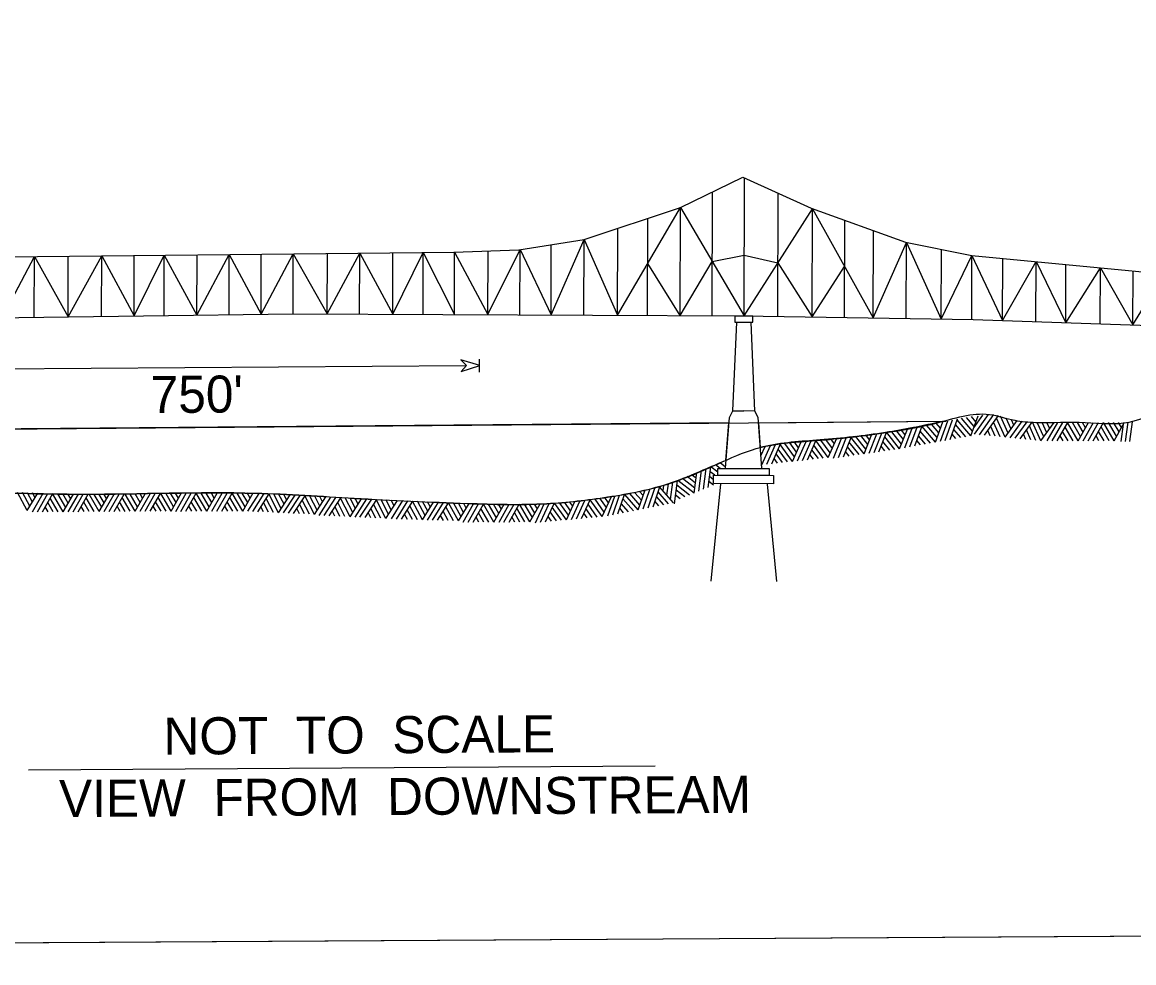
# Model space of a CAD drawing. Extents: x 3477039 to 3515015, y 546746 to 572297.
# Drawn here: x 3492617 to 3496411, y 552107 to 555318 of the extents above; entities that cross this region are included whole.
import ezdxf

# ---------------------------------------------------------------- set-up
doc = ezdxf.new("R2010")
doc.units = 0
doc.layers.add('V-ANNO-SYMB', color=7, linetype='Continuous')
doc.layers.add('V-GRID-FRAM', color=7, linetype='Continuous')

msp = doc.modelspace()

# ---------------------------------------------------------------- linework, layer by layer
at = {"layer": 'V-ANNO-SYMB'}
for p, q in [((3495081.2, 554316), (3495082.5, 554786.3)), ((3494972, 554316.6), (3494973.2, 554739.5)), ((3495196.3, 554314.1), (3495197.4, 554734.2)), ((3494863.6, 554317.1), (3494864.6, 554686.1)), ((3495313.8, 554312.2), (3495314.9, 554681.4)), ((3494751.9, 554317.6), (3494752.8, 554648.9)), ((3495423.9, 554310.4), (3495424.8, 554641.9)), ((3494649.3, 554318), (3494650.1, 554614.8)), ((3495522.3, 554308.8), (3495523.1, 554606.5)), ((3494422.5, 554319), (3494423.2, 554559)), ((3494534.2, 554318.5), (3494535, 554576.4)), ((3495634.8, 554306.9), (3495635.6, 554566.6)), ((3495754.1, 554304.9), (3495754.7, 554543)), ((3492658.1, 554310.9), (3492658.7, 554518.7)), ((3492774, 554312.5), (3492774.6, 554519.9)), ((3492888.3, 554314.1), (3492888.8, 554521.1)), ((3492999.2, 554315.6), (3492999.7, 554522.2)), ((3493101.7, 554317), (3493102.3, 554523.2)), ((3493213.5, 554318.5), (3493214, 554524.3)), ((3493323.5, 554320), (3493324.1, 554525.5)), ((3493432.8, 554321.4), (3493433.3, 554526.6)), ((3493542, 554322.9), (3493542.6, 554527.7)), ((3493658.7, 554322.4), (3493659.3, 554528.8)), ((3493768.8, 554321.9), (3493769.4, 554529.9)), ((3493882.2, 554321.4), (3493882.8, 554531.1)), ((3493985.6, 554321), (3493986.2, 554532.1)), ((3494092.3, 554320.5), (3494092.9, 554533.3)), ((3494206.6, 554320), (3494207.2, 554537.7)), ((3494315.8, 554319.5), (3494316.4, 554542.4)), ((3495858.3, 554303.3), (3495858.9, 554522.4)), ((3495963.4, 554299.7), (3495963.9, 554512.3)), ((3496077.6, 554295.9), (3496078.1, 554501.3)), ((3496179.3, 554292.4), (3496179.8, 554491.5)), ((3496296.8, 554288.4), (3496297.4, 554480.1)), ((3496408.6, 554284.7), (3496409.1, 554469.4)), ((3494114.3, 554165.5), (3494134.3, 554145.9)), ((3494179.5, 554146.3), (3494114.3, 554165.5)), ((3494178.5, 554123.5), (3494178.2, 554168.3)), ((3492303.1, 554133.2), (3494131.7, 554146)), ((3494115.1, 554125.5), (3494179.5, 554146.3)), ((3494134.3, 554145.9), (3494115.1, 554125.5)), ((3495855, 553906.2), (3495879.8, 553975)), ((3495865, 553934), (3495896, 553977)), ((3495867.4, 553911.9), (3495915.7, 553978.9)), ((3495884.4, 553910.2), (3495933.8, 553978.7)), ((3495901.4, 553908.4), (3495949.6, 553975.3)), ((3488995, 553899.3), (3495770.6, 553956.6)), ((3495018.5, 553822.2), (3495029.2, 553950.2)), ((3495137.1, 553866.5), (3495131.1, 553951.1)), ((3495647.3, 553868.7), (3495671.6, 553936.2)), ((3495664.2, 553871.7), (3495688.6, 553939.9)), ((3495734.3, 553884.4), (3495687.6, 553939.7)), ((3495740.1, 553900.5), (3495704, 553943.2)), ((3495745.9, 553916.6), (3495720.5, 553946.6)), ((3495734.3, 553884.4), (3495759.4, 553954.2)), ((3495751.7, 553932.7), (3495737.2, 553949.9)), ((3495751.2, 553887.5), (3495776.4, 553957.5)), ((3495768, 553890.5), (3495793.2, 553960.7)), ((3495784.8, 553893.5), (3495810.1, 553963.9)), ((3495838.2, 553903.2), (3495803.2, 553944.5)), ((3495855, 553906.2), (3495809, 553960.7)), ((3495860.8, 553922.3), (3495823.6, 553966.3)), ((3495866.6, 553938.4), (3495840.6, 553969.2)), ((3495872.4, 553954.5), (3495857.7, 553971.9)), ((3495938.3, 553904.7), (3495923.1, 553938.5)), ((3495955.3, 553903), (3495933.1, 553952.4)), ((3495972.3, 553901.3), (3495943.1, 553966.3)), ((3495982.3, 553915.2), (3495956.2, 553973.3)), ((3495972.3, 553901.3), (3496013.3, 553958.1)), ((3495992.4, 553929.1), (3495975.4, 553966.7)), ((3495989.4, 553899.6), (3496030.1, 553956)), ((3496002.4, 553943), (3495994.2, 553961.2)), ((3496006.4, 553897.9), (3496047, 553954.2)), ((3496023.4, 553896.1), (3496064.3, 553952.8)), ((3496077.4, 553890.7), (3496055.1, 553940.1)), ((3496094.4, 553889), (3496065.7, 553952.7)), ((3496104.4, 553902.9), (3496082.2, 553952.3)), ((3496094.4, 553889), (3496139.8, 553952)), ((3496114.4, 553916.8), (3496098.5, 553952.2)), ((3496124.4, 553930.6), (3496114.8, 553952.1)), ((3496115.9, 553888.8), (3496152, 553951.9)), ((3496133, 553888.9), (3496169, 553951.9)), ((3496150.1, 553888.9), (3496186.1, 553951.9)), ((3496204.3, 553889.2), (3496177, 553936)), ((3496221.4, 553889.2), (3496184.8, 553951.9)), ((3496229.9, 553904.1), (3496202, 553951.9)), ((3496238.4, 553918.9), (3496219.2, 553951.9)), ((3496221.4, 553889.2), (3496257.2, 553951.8)), ((3496246.9, 553933.8), (3496236.4, 553951.9)), ((3496238.5, 553889.3), (3496274.2, 553951.7)), ((3496255.6, 553889.4), (3496291.2, 553951.7)), ((3496272.7, 553889.4), (3496308.3, 553951.6)), ((3496326.9, 553889.7), (3496299.6, 553936.5)), ((3496344.1, 553889.7), (3496308, 553951.6)), ((3496352.6, 553904.6), (3496325.2, 553951.5)), ((3496361.1, 553919.5), (3496342.3, 553951.6)), ((3496344.1, 553889.7), (3496379.9, 553952.4)), ((3496369.6, 553934.3), (3496359.4, 553951.8)), ((3496368.4, 553887.1), (3496376.5, 553946.4)), ((3496383.3, 553886.8), (3496392.3, 553952.9)), ((3496398.3, 553886.9), (3496407.5, 553954.3)), ((3495368.7, 553832.2), (3495397.8, 553898.1)), ((3495386.4, 553829.6), (3495414.5, 553900)), ((3495403.4, 553832), (3495431.2, 553901.8)), ((3495420.3, 553834.5), (3495446.7, 553900.7)), ((3495490.8, 553844.7), (3495444.7, 553903.3)), ((3495497.2, 553860.6), (3495462, 553905.2)), ((3495503.5, 553876.5), (3495479.4, 553907.1)), ((3495490.8, 553844.7), (3495517.5, 553911.5)), ((3495509.9, 553892.4), (3495496.8, 553909.1)), ((3495507.8, 553847.2), (3495534.3, 553913.5)), ((3495524.7, 553849.6), (3495551.1, 553915.6)), ((3495541.6, 553852.1), (3495567.9, 553917.8)), ((3495595.3, 553859.8), (3495561.7, 553902.4)), ((3495612.2, 553862.3), (3495568.4, 553917.9)), ((3495618.6, 553878.2), (3495585.5, 553920.2)), ((3495624.9, 553894.1), (3495602.4, 553922.7)), ((3495612.2, 553862.3), (3495638.7, 553928.5)), ((3495631.3, 553910), (3495619, 553925.6)), ((3495630.5, 553865.7), (3495654.5, 553932.6)), ((3495700.6, 553878.3), (3495676.7, 553906.6)), ((3495717.5, 553881.4), (3495682.5, 553922.7)), ((3495804.5, 553897.1), (3495791.6, 553912.3)), ((3495821.3, 553900.1), (3495797.4, 553928.4)), ((3495921.3, 553906.4), (3495913.1, 553924.6)), ((3496043.3, 553894.1), (3496035.1, 553912.3)), ((3496060.3, 553892.4), (3496045.1, 553926.2)), ((3496170, 553889), (3496160, 553906.3)), ((3496187.1, 553889.1), (3496168.5, 553921.1)), ((3496292.7, 553889.5), (3496282.7, 553906.8)), ((3496309.8, 553889.6), (3496291.1, 553921.6)), ((3495138.9, 553837.4), (3495153.4, 553870.2)), ((3495141.9, 553807.4), (3495171.1, 553873.7)), ((3495158.9, 553809.2), (3495188.6, 553876.5)), ((3495175.9, 553811.1), (3495205.8, 553878.8)), ((3495229.8, 553817), (3495197.7, 553860.7)), ((3495246.8, 553818.8), (3495204.7, 553876.3)), ((3495253.7, 553834.5), (3495220.2, 553880.2)), ((3495260.6, 553850.2), (3495237.4, 553881.9)), ((3495246.8, 553818.8), (3495276.2, 553885.5)), ((3495267.5, 553865.8), (3495254.6, 553883.5)), ((3495263.8, 553820.7), (3495293.1, 553887.1)), ((3495280.8, 553822.5), (3495310, 553888.7)), ((3495297.8, 553824.4), (3495326.6, 553889.7)), ((3495351.7, 553830.3), (3495319.7, 553874)), ((3495368.7, 553832.2), (3495326.2, 553890.2)), ((3495375.6, 553847.8), (3495343.4, 553891.9)), ((3495382.6, 553863.5), (3495360.3, 553893.9)), ((3495389.5, 553879.2), (3495377.2, 553895.8)), ((3495456.9, 553839.8), (3495434, 553868.9)), ((3495473.9, 553842.3), (3495440.3, 553884.8)), ((3495561.4, 553854.9), (3495549.1, 553870.6)), ((3495578.3, 553857.4), (3495555.4, 553886.5)), ((3495683.8, 553875.3), (3495670.9, 553890.5)), ((3495195.8, 553813.3), (3495184, 553829.4)), ((3495212.8, 553815.1), (3495190.8, 553845)), ((3495317.7, 553826.6), (3495305.9, 553842.7)), ((3495334.7, 553828.4), (3495312.8, 553858.3)), ((3495440, 553837.3), (3495427.7, 553853)), ((3494926.7, 553717.2), (3494936.3, 553787.7)), ((3494942.5, 553723.7), (3494952.1, 553794.2)), ((3494958.3, 553730.2), (3494968, 553800.7)), ((3494981.8, 553771.4), (3494965.7, 553783.9)), ((3494991.7, 553782.4), (3494968.1, 553800.8)), ((3494999.7, 553795), (3494983.8, 553807.3)), ((3495017.9, 553799.7), (3494999.7, 553813.8)), ((3494830.6, 553689), (3494838.6, 553747.9)), ((3494843.5, 553674.3), (3494854.4, 553754.2)), ((3494910.8, 553710.7), (3494854.6, 553754.3)), ((3494913.1, 553727.7), (3494870.5, 553760.7)), ((3494915.4, 553744.6), (3494886.4, 553767.1)), ((3494917.8, 553761.6), (3494902.2, 553773.6)), ((3494910.8, 553710.7), (3494920.4, 553781.1)), ((3494976.8, 553737.7), (3494961.1, 553750)), ((3494977.1, 553756.3), (3494963.4, 553766.9)), ((3492633.9, 553651.1), (3492600.6, 553713.1)), ((3492643, 553665.6), (3492617.8, 553712.5)), ((3492633.9, 553651.1), (3492671, 553710.8)), ((3492652, 553680.2), (3492634.9, 553711.9)), ((3492651.9, 553646.6), (3492688.2, 553710.3)), ((3492661, 553694.7), (3492652, 553711.4)), ((3492669, 553646.7), (3492705, 553709.8)), ((3492686.1, 553646.8), (3492721.8, 553709.3)), ((3492757.4, 553647.1), (3492721.1, 553709.3)), ((3492765.9, 553661.9), (3492738.5, 553708.8)), ((3492774.4, 553676.8), (3492756, 553708.4)), ((3492782.9, 553691.6), (3492773.4, 553708)), ((3493002.7, 553648.5), (3493036.9, 553708.4)), ((3493028.2, 553693.1), (3493019.5, 553708)), ((3493019.8, 553648.6), (3493054.3, 553708.8)), ((3493036.9, 553648.7), (3493071.5, 553709.3)), ((3493054, 553648.7), (3493088.9, 553709.7)), ((3493125.3, 553649), (3493090, 553709.7)), ((3493133.8, 553663.9), (3493106.9, 553710.1)), ((3493142.3, 553678.8), (3493123.8, 553710.5)), ((3493125.3, 553649), (3493161, 553711.3)), ((3493150.8, 553693.6), (3493140.8, 553710.9)), ((3493141.8, 553648.3), (3493177.2, 553710.2)), ((3493159, 553648.4), (3493194.4, 553710.3)), ((3493176, 553648.5), (3493211.4, 553710.4)), ((3493247.3, 553648.8), (3493211.4, 553710.4)), ((3493255.8, 553663.6), (3493228.6, 553710.4)), ((3493264.3, 553678.5), (3493245.7, 553710.5)), ((3493247.3, 553648.8), (3493282.7, 553710.6)), ((3493272.8, 553693.3), (3493262.8, 553710.6)), ((3493264.5, 553648.8), (3493299.9, 553710.7)), ((3493281.6, 553648.9), (3493317, 553710.8)), ((3493298.7, 553649), (3493334.1, 553710.9)), ((3493370, 553649.3), (3493334.1, 553710.9)), ((3493378.5, 553664.1), (3493351.2, 553710.9)), ((3493387, 553679), (3493368.4, 553711)), ((3493370, 553649.3), (3493405.5, 553711.2)), ((3493395.5, 553693.8), (3493385.5, 553711.1)), ((3493387, 553648.9), (3493426.2, 553709.7)), ((3493404.1, 553648), (3493443.3, 553708.9)), ((3493421.2, 553647.2), (3493460.4, 553708.1)), ((3493492.4, 553643.8), (3493459.3, 553708.1)), ((3494725.7, 553670), (3494691.5, 553709)), ((3494731.2, 553686.2), (3494708.5, 553712.1)), ((3494720.2, 553653.8), (3494742.4, 553718.9)), ((3494736.7, 553702.4), (3494725.4, 553715.4)), ((3494737, 553657.1), (3494759.4, 553722.9)), ((3494753.8, 553660.5), (3494776.5, 553727.3)), ((3494770.6, 553663.8), (3494793.8, 553732.2)), ((3494823.7, 553674.4), (3494788, 553715.1)), ((3494840.5, 553677.7), (3494793, 553732)), ((3494804.7, 553718.6), (3494807.1, 553736.4)), ((3494817.7, 553703.8), (3494822.8, 553741.9)), ((3494879.1, 553697.8), (3494849.8, 553720.5)), ((3494895, 553704.2), (3494852.1, 553737.4)), ((3492723.1, 553646.9), (3492704.5, 553679)), ((3492740.2, 553647), (3492713, 553693.8)), ((3492757.4, 553647.1), (3492792, 553707.6)), ((3492774.5, 553647.1), (3492808.9, 553707.2)), ((3492791.6, 553647.2), (3492825.7, 553706.9)), ((3492808.7, 553647.3), (3492842.7, 553706.6)), ((3492845.8, 553647.4), (3492827.1, 553679.5)), ((3492862.9, 553647.5), (3492835.6, 553694.3)), ((3492880, 553647.6), (3492845.6, 553706.6)), ((3492888.5, 553662.4), (3492862.9, 553706.4)), ((3492880, 553647.6), (3492913.7, 553706.4)), ((3492897, 553677.3), (3492880.1, 553706.4)), ((3492897.2, 553648.1), (3492930.6, 553706.6)), ((3492905.5, 553692.2), (3492897.3, 553706.4)), ((3492914.3, 553648.2), (3492947.8, 553706.8)), ((3492931.4, 553648.2), (3492965, 553707)), ((3492968.4, 553648.4), (3492949.8, 553680.4)), ((3492985.5, 553648.5), (3492958.3, 553695.3)), ((3493002.7, 553648.5), (3492968.5, 553707.1)), ((3493011.2, 553663.4), (3492985.5, 553707.3)), ((3493019.7, 553678.2), (3493002.5, 553707.7)), ((3493091.1, 553648.9), (3493072.4, 553680.9)), ((3493108.2, 553649), (3493080.9, 553695.8)), ((3493213.1, 553648.6), (3493194.4, 553680.6)), ((3493230.2, 553648.7), (3493202.9, 553695.5)), ((3493335.8, 553649.1), (3493317.1, 553681.2)), ((3493352.9, 553649.2), (3493325.6, 553696)), ((3493458.2, 553645.4), (3493441.2, 553678.4)), ((3493475.3, 553644.6), (3493450.5, 553692.8)), ((3493501.7, 553658.2), (3493476.4, 553707.3)), ((3493492.4, 553643.8), (3493531.5, 553704.5)), ((3493510.9, 553672.6), (3493493.5, 553706.4)), ((3493509.5, 553643), (3493548.6, 553703.5)), ((3493520.2, 553686.9), (3493510.7, 553705.6)), ((3493526.6, 553642.1), (3493565.5, 553702.6)), ((3493543.7, 553641.3), (3493582.6, 553701.7)), ((3493580.7, 553639.5), (3493563.8, 553672.5)), ((3493597.8, 553638.7), (3493573, 553686.9)), ((3493614.9, 553637.9), (3493582.1, 553701.7)), ((3493624.2, 553652.3), (3493599.3, 553700.8)), ((3493614.9, 553637.9), (3493653.5, 553697.8)), ((3493633.5, 553666.7), (3493616.4, 553699.8)), ((3493630.7, 553634.8), (3493670.6, 553696.9)), ((3493642.7, 553681), (3493633.6, 553698.9)), ((3493647.8, 553634), (3493687.7, 553696)), ((3493664.9, 553633.1), (3493704.7, 553695.1)), ((3493719, 553630.5), (3493694.2, 553678.7)), ((3493736.1, 553629.7), (3493702.3, 553695.2)), ((3493745.3, 553644.1), (3493719.5, 553694.3)), ((3493736.1, 553629.7), (3493775.9, 553691.6)), ((3493754.6, 553658.5), (3493736.6, 553693.5)), ((3493753.2, 553628.9), (3493793, 553690.7)), ((3493763.9, 553672.9), (3493753.7, 553692.6)), ((3493770.2, 553628.1), (3493810.1, 553689.9)), ((3493787.3, 553627.2), (3493827.2, 553689.1)), ((3493841.5, 553624.6), (3493816.7, 553672.8)), ((3493858.6, 553623.8), (3493824.9, 553689.2)), ((3493867.9, 553638.2), (3493842, 553688.4)), ((3493858.6, 553623.8), (3493898.5, 553685.8)), ((3493877.1, 553652.6), (3493859.1, 553687.6)), ((3493886.4, 553667), (3493876.2, 553686.8)), ((3493877.9, 553622.6), (3493916.5, 553685)), ((3493895, 553622.1), (3493933.5, 553684.2)), ((3493912.1, 553621.6), (3493950.4, 553683.4)), ((3493983.4, 553619.4), (3493948.9, 553683.5)), ((3493992.4, 553633.9), (3493966.2, 553682.7)), ((3494001.4, 553648.5), (3493983.4, 553681.9)), ((3493983.4, 553619.4), (3494021.1, 553680.3)), ((3494000.5, 553618.9), (3494038.1, 553679.5)), ((3494010.4, 553663), (3494000.7, 553681.2)), ((3494017.5, 553618.3), (3494055, 553678.8)), ((3494034.7, 553617.8), (3494072, 553678)), ((3494106, 553615.6), (3494072.5, 553678)), ((3494115, 553630.2), (3494089.7, 553677.2)), ((3494106, 553615.6), (3494142.7, 553674.9)), ((3494124, 553644.7), (3494106.9, 553676.5)), ((3494122, 553611.2), (3494158.1, 553674.3)), ((3494133, 553659.3), (3494124.2, 553675.7)), ((3494139.1, 553611.3), (3494174.9, 553673.8)), ((3494156.2, 553611.3), (3494191.7, 553673.4)), ((3494227.5, 553611.6), (3494191.5, 553673.4)), ((3494236, 553626.5), (3494208.9, 553673)), ((3494244.5, 553641.3), (3494226.3, 553672.7)), ((3494227.5, 553611.6), (3494262.3, 553672.4)), ((3494253, 553656.2), (3494243.5, 553672.5)), ((3494244.7, 553611.7), (3494279.4, 553672.4)), ((3494261.7, 553611.8), (3494296.5, 553672.5)), ((3494278.9, 553611.8), (3494313.6, 553672.6)), ((3494350.2, 553612.1), (3494314.9, 553672.6)), ((3494358.7, 553627), (3494332, 553672.8)), ((3494367.2, 553641.9), (3494349, 553673.1)), ((3494350.2, 553612.1), (3494385.5, 553673.9)), ((3494375.7, 553656.7), (3494366, 553673.4)), ((3494369.7, 553609.8), (3494399.4, 553674.2)), ((3494386.8, 553611.4), (3494416, 553674.7)), ((3494403.8, 553613), (3494432.6, 553675.5)), ((3494474.8, 553619.5), (3494435.1, 553675.6)), ((3494481.9, 553635), (3494452.5, 553676.7)), ((3494489.1, 553650.6), (3494469.7, 553678.1)), ((3494474.8, 553619.5), (3494503.4, 553681.5)), ((3494496.3, 553666.1), (3494486.7, 553679.7)), ((3494491.8, 553621), (3494520.7, 553683.5)), ((3494508.8, 553622.6), (3494538, 553685.7)), ((3494525.9, 553624.2), (3494555.4, 553688.1)), ((3494579.9, 553629.1), (3494548.6, 553673.4)), ((3494596.9, 553630.7), (3494556.3, 553688.2)), ((3494604.1, 553646.2), (3494572.8, 553690.5)), ((3494611.3, 553661.8), (3494589.2, 553693)), ((3494596.9, 553630.7), (3494628.5, 553699)), ((3494618.4, 553677.3), (3494605.6, 553695.5)), ((3494616.7, 553633.2), (3494639.6, 553700.7)), ((3494633.5, 553636.6), (3494656.2, 553703.3)), ((3494650.3, 553639.9), (3494672.7, 553705.9)), ((3494686.6, 553647.1), (3494662.2, 553675)), ((3494703.4, 553650.5), (3494667.7, 553691.2)), ((3494720.2, 553653.8), (3494674.3, 553706.2)), ((3494790.2, 553667.7), (3494777, 553682.7)), ((3494806.9, 553671), (3494782.5, 553698.9)), ((3494863.3, 553691.3), (3494847.5, 553703.5)), ((3492706, 553646.9), (3492696, 553664.1)), ((3492828.7, 553647.4), (3492818.7, 553664.6)), ((3492951.3, 553648.3), (3492941.3, 553665.6)), ((3493074, 553648.8), (3493064, 553666.1)), ((3493196, 553648.5), (3493186, 553665.8)), ((3493318.7, 553649.1), (3493308.7, 553666.3)), ((3493441.1, 553646.3), (3493432, 553664)), ((3493563.7, 553640.3), (3493554.6, 553658.1)), ((3493684.8, 553632.2), (3493675.7, 553649.9)), ((3493701.9, 553631.4), (3493684.9, 553664.3)), ((3493807.3, 553626.3), (3493798.2, 553644)), ((3493824.4, 553625.4), (3493807.4, 553658.4)), ((3493932, 553621), (3493922.6, 553638.5)), ((3493949.1, 553620.4), (3493931.6, 553653.1)), ((3493966.2, 553619.9), (3493940.6, 553667.6)), ((3494054.7, 553617.2), (3494045.2, 553634.8)), ((3494071.7, 553616.7), (3494054.2, 553649.3)), ((3494088.9, 553616.1), (3494063.2, 553663.9)), ((3494193.3, 553611.5), (3494174.6, 553643.5)), ((3494210.4, 553611.6), (3494183.1, 553658.4)), ((3494315.9, 553612), (3494297.3, 553644)), ((3494333.1, 553612.1), (3494305.8, 553658.9)), ((3494440.7, 553616.3), (3494419.3, 553646.6)), ((3494457.7, 553617.9), (3494426.5, 553662.2)), ((3494545.8, 553626), (3494534.3, 553642.3)), ((3494562.8, 553627.5), (3494541.4, 553657.8)), ((3494669.9, 553643.8), (3494656.7, 553658.8)), ((3494176.2, 553611.4), (3494166.2, 553628.7)), ((3494298.9, 553611.9), (3494288.8, 553629.2)), ((3494423.6, 553614.8), (3494412.1, 553631.1)), ((3492638.3, 552766.3), (3494777.9, 552779.1))]:
    msp.add_line(p, q, dxfattribs=at)
for points in [[(3487280.7, 555437.8), (3500171.5, 555514.5), (3500191.1, 552220.1), (3487300.3, 552143.4)], [(3495050, 554294.3), (3495111.3, 554294.1), (3495111.4, 554314.4), (3495050, 554314.6)], [(3494991.8, 553795.1), (3495166.7, 553794.6), (3495166.6, 553770.9), (3494991.7, 553771.4)], [(3494977.1, 553771.4), (3495181.2, 553770.8), (3495181.1, 553742.9), (3494977, 553743.4)]]:
    msp.add_lwpolyline(points, close=True, dxfattribs=at)
for points in [[(3489398.3, 554203.9), (3489497.2, 554357.4), (3490484.8, 554472.3), (3490584.1, 554479.5), (3490812.7, 554530), (3491142.4, 554650.6), (3491357.8, 554757.8), (3491579.3, 554656.2), (3491907.6, 554563.4), (3492114.2, 554527.7), (3492340.2, 554515.5), (3494090.4, 554533.2), (3494312.2, 554541.7), (3494535, 554576.4), (3494864.6, 554686.1), (3495076.7, 554788.9), (3495309.9, 554683.2), (3495632.2, 554567.3), (3495858.9, 554522.4), (3496951.8, 554417), (3497062.9, 554262.6)], [(3494092.9, 554533.3), (3494206.6, 554320), (3494316.4, 554542.4), (3494422.5, 554319), (3494535, 554576.4), (3494649.3, 554318), (3494864.6, 554686.1), (3495081.2, 554316), (3495314.9, 554681.4), (3495522.3, 554308.8), (3495635.6, 554566.6), (3495754.1, 554304.9), (3495858.9, 554522.4), (3495963.4, 554299.7), (3496078.1, 554501.3), (3496179.3, 554292.4), (3496297.4, 554480.1), (3496408.6, 554284.7), (3496514.9, 554459.1), (3496625.3, 554277.3), (3496733.4, 554438.1), (3496848, 554269.8), (3496951.8, 554417)], [(3492340.4, 554306.6), (3492443.6, 554516.6), (3492548.9, 554309.5), (3492658.7, 554518.7), (3492774, 554312.5), (3492888.8, 554521.1), (3492999.2, 554315.6), (3493102.3, 554523.2), (3493213.5, 554318.5), (3493324.1, 554525.5), (3493432.8, 554321.4), (3493542.6, 554527.7), (3493658.7, 554322.4), (3493769.4, 554529.9), (3493882.2, 554321.4), (3493986.2, 554532.1), (3494092.3, 554320.5)], [(3494863.6, 554317.1), (3494972.5, 554501.8), (3495081, 554522.9), (3495196.6, 554496.6), (3495313.8, 554312.2)], [(3494863.6, 554317.1), (3494752.2, 554494.4)], [(3495313.8, 554312.2), (3495424.3, 554484.8)], [(3487517.8, 554078.6), (3487790.6, 554110.4), (3489390.1, 554203.5), (3491350.6, 554285.6), (3492008.6, 554302.2), (3493542, 554322.9), (3495074.5, 554316.2), (3495863.3, 554303.1), (3497069.7, 554262.3), (3499385.8, 554163.3), (3499850.2, 554151.1)], [(3495042.9, 553991.1), (3495056.9, 554294.2)], [(3495117.7, 553990.8), (3495105.4, 554294.1)], [(3495017.6, 553795.9), (3495031.2, 553968.8), (3495042.9, 553991.1), (3495080.3, 553991.4)], [(3495142, 553795.5), (3495129.3, 553968.6), (3495117.7, 553990.8), (3495080.3, 553991.4)], [(3495029.2, 553950.2), (3491405.7, 553919.5)], [(3495131.1, 553951.1), (3495767.3, 553956.5)], [(3495000.9, 553741.9), (3494967.4, 553410.1)], [(3495160.5, 553741.4), (3495192.1, 553409.5)]]:
    msp.add_lwpolyline(points, dxfattribs=at)
for points in [[(3491436.4, 553733.9), (3491968.9, 553732.4), (3492824.1, 553706.9), (3493413.6, 553710.2), (3493750.4, 553692.8), (3494136.7, 553675.2), (3494407.5, 553674.4), (3494615.6, 553697), (3494833.7, 553746), (3494990.7, 553810), (3495122.9, 553862.5), (3495341, 553891.6), (3495588.7, 553920.7), (3495737.4, 553950), (3495919.1, 553979.2), (3496004.9, 553959.2), (3496077.6, 553952.3), (3496246, 553951.9), (3496396.2, 553953.1), (3496492.1, 553985.9), (3496561.5, 554015.4), (3496611.1, 554038.4), (3496627.6, 554038.4), (3496660.7, 554038.3), (3496736.5, 554005), (3496838.8, 553965.1), (3496927.9, 553961.6), (3497043.5, 553961.2)], [(3495767.3, 553956.5), (3495737.4, 553950.6), (3495659.3, 553934.4), (3495563.8, 553917.7), (3495341, 553892.2), (3495145.3, 553868.5), (3495137.1, 553866.5)], [(3491418.9, 553734.2), (3491968.9, 553733), (3492824.1, 553707.5), (3493413.6, 553710.9), (3493750.4, 553693.4), (3494136.7, 553675.8), (3494407.5, 553675.1), (3494615.6, 553697.6), (3494833.7, 553746.6), (3494990.7, 553810.6), (3495018.5, 553822.2)]]:
    msp.add_spline(points, degree=3, dxfattribs=at)
at = {"layer": 'V-GRID-FRAM'}
for points in [[(3481168.5, 570290.2), (3512800, 570478.9), (3512916.4, 552296.1), (3481269, 552107.3), (3481168.5, 570290.2)], [(3512800, 570478.9), (3512916.4, 552296.1), (3481269, 552107.3)]]:
    msp.add_lwpolyline(points, dxfattribs=at)

# ---------------------------------------------------------------- texts
at = {"layer": 'V-ANNO-SYMB'}
for s, height, rotation, p in [("750'", 126.66, 0.3993, (3493056.1, 553983.8)), ('NOT  TO  SCALE', 126.664, 0.3577, (3493099.9, 552817.7)), ('VIEW  FROM  DOWNSTREAM', 126.664, 0.3577, (3492743.4, 552604.6))]:
    msp.add_text(s, height=height, rotation=rotation, dxfattribs=at).set_placement(p)

doc.saveas('drawing.dxf')
